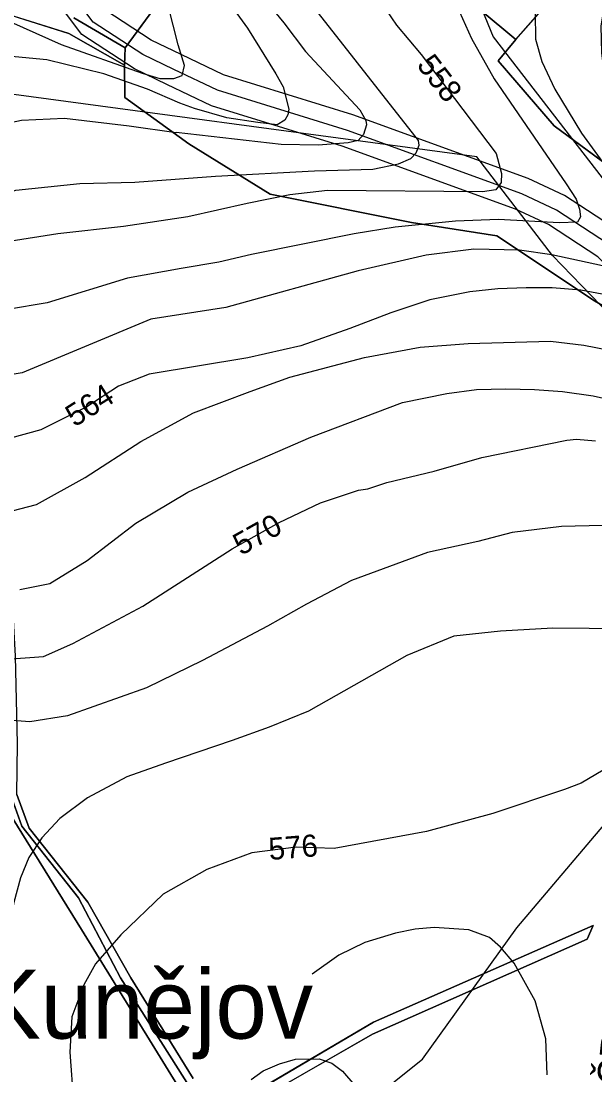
# Model space of a CAD drawing. Extents: x -709418 to -703832, y -1161719 to -1157826.
# Drawn here: x -707457.4 to -707249.8, y -1159514.6 to -1159133.3 of the extents above; entities that cross this region are included whole.
import ezdxf

# ---------------------------------------------------------------- set-up
doc = ezdxf.new("R2010")
doc.units = 0
for name, color, linetype in [('102_obvod PÚ', 7, 'Continuous'), ('104_název KÚ', 7, 'Continuous'), ('120_vrstevnice hlavní', 7, 'Continuous'), ('121_vrstevnice hlavní_popis', 7, 'Continuous'), ('122_vrstevnice základní', 7, 'Continuous'), ('124_vrstevnice doplňková', 7, 'Continuous'), ('206_TTP_KN', 7, 'Continuous'), ('207_lesní pozemek_KN', 7, 'Continuous'), ('210_ostatní plocha_KN', 7, 'Continuous'), ('501_vodní tok', 7, 'Continuous'), ('502_vodní tok_popis', 7, 'Continuous'), ('514 odvodnění - LPIS', 7, 'Continuous'), ('735_OP sítí TI', 7, 'Continuous')]:
    doc.layers.add(name, color=color, linetype=linetype)

msp = doc.modelspace()

# ---------------------------------------------------------------- linework, layer by layer
at = {"layer": '102_obvod PÚ'}
for points in [[(-707163.88, -1159107.46), (-707141.26, -1159153.59), (-707089.94, -1159239.07), (-707132.85, -1159283.71), (-707125, -1159296.84), (-707101.06, -1159351.57), (-707124.48, -1159365.16), (-707148.94, -1159333.63), (-707158.47, -1159315.9), (-707167.56, -1159302.38), (-707196, -1159276.9), (-707221.11, -1159251.31), (-707234.26, -1159225.46), (-707237.4, -1159191.19), (-707264.49, -1159171.23), (-707284.79, -1159147.72)], [(-707284.79, -1159147.72), (-707264.49, -1159171.23), (-707237.4, -1159191.19), (-707234.26, -1159225.46), (-707221.11, -1159251.31), (-707196, -1159276.9), (-707167.56, -1159302.38), (-707158.47, -1159315.9), (-707148.94, -1159333.63), (-707124.48, -1159365.16), (-707101.06, -1159351.57), (-707125, -1159296.84), (-707132.85, -1159283.71), (-707089.94, -1159239.07), (-707141.26, -1159153.59), (-707163.88, -1159107.46)], [(-707284.79, -1159147.72), (-707278.34, -1159139.92), (-707256.39, -1159114.97)], [(-707256.39, -1159114.97), (-707278.34, -1159139.92), (-707284.79, -1159147.72)]]:
    msp.add_lwpolyline(points, dxfattribs=at)
at = {"layer": '120_vrstevnice hlavní'}
for points in [[(-707503.73, -1159120.31), (-707497.44, -1159120.88), (-707491.03, -1159121.99), (-707474.03, -1159127.85), (-707442.81, -1159141.78), (-707413.54, -1159152.09), (-707407.13, -1159154.05), (-707402.12, -1159154.05), (-707399.05, -1159152.93), (-707398.21, -1159149.31), (-707400.58, -1159141.88), (-707406.01, -1159120.45), (-707418.15, -1159069.02), (-707418.72, -1159063.88), (-707418.44, -1159058.73), (-707415.44, -1159043.3), (-707413.72, -1159038.16), (-707408.87, -1159027.59), (-707403.15, -1159016.73), (-707392.01, -1158999.44)], [(-707298.72, -1159129.88), (-707294.43, -1159139.59), (-707286.15, -1159154.17), (-707260.11, -1159192.16), (-707256.48, -1159197.74), (-707255.37, -1159201.36), (-707255, -1159204.17), (-707256, -1159206.03), (-707262.72, -1159206.31), (-707284.63, -1159205.12)], [(-707284.63, -1159205.12), (-707300.16, -1159205.74), (-707322.05, -1159207.86), (-707336.87, -1159210.31), (-707373.99, -1159217.78), (-707385.87, -1159220.56), (-707399.49, -1159222.83), (-707418.81, -1159226.34), (-707447.92, -1159235.2), (-707462.22, -1159237.65), (-707479.11, -1159238.5), (-707495.49, -1159237.32), (-707505.1, -1159234.77)], [(-707460.82, -1159364.05), (-707449.3, -1159363.17), (-707438.65, -1159358.5), (-707413.31, -1159344.96), (-707381.04, -1159324.26), (-707364.04, -1159314.77), (-707349.01, -1159307.6), (-707335.29, -1159303.03), (-707331.86, -1159302.6), (-707325.01, -1159300.31), (-707307.86, -1159296.17), (-707290.72, -1159291.17), (-707259.86, -1159284.89), (-707256.43, -1159284.6), (-707249.58, -1159285.17)]]:
    msp.add_lwpolyline(points, dxfattribs=at)
at = {"layer": '122_vrstevnice základní'}
for points in [[(-707391.15, -1159114.16), (-707375.44, -1159135.88), (-707365.15, -1159152.31), (-707362.58, -1159157.02), (-707360.44, -1159165.17), (-707360.86, -1159167.15), (-707361.98, -1159169.1), (-707364.77, -1159170.77), (-707371.73, -1159169.93), (-707382.88, -1159168.26), (-707394.59, -1159164.92)], [(-707511.84, -1159203.25), (-707496.28, -1159204.6), (-707484.6, -1159202.45), (-707474.25, -1159199.32), (-707459.25, -1159194.46), (-707436.09, -1159192.11), (-707416.24, -1159191.55), (-707387.08, -1159189.42), (-707351.25, -1159187.42), (-707330.07, -1159186.87), (-707320.87, -1159184.92), (-707316.41, -1159182.96), (-707314.46, -1159181.01), (-707313.29, -1159178.17), (-707313.58, -1159176.45), (-707357.72, -1159120.16)], [(-707368.01, -1159127.02), (-707362.29, -1159133.88), (-707354.44, -1159144.31), (-707334.8, -1159165.4), (-707332.61, -1159169.21), (-707332.44, -1159170.88), (-707333.44, -1159174.31), (-707335.36, -1159176.55), (-707338.98, -1159177.39), (-707349.85, -1159178.23), (-707363.23, -1159177.95), (-707401.31, -1159173.62)], [(-707327.01, -1159126.74), (-707321.58, -1159134.74), (-707312.58, -1159145.31)], [(-707271.43, -1159130.45), (-707271.29, -1159139.88), (-707269, -1159147.88), (-707264.29, -1159157.88), (-707254.57, -1159173.88), (-707244, -1159188.45), (-707237, -1159196.88), (-707232.43, -1159203.6), (-707228, -1159211.6), (-707227.57, -1159215.6), (-707229.29, -1159221.03), (-707231.86, -1159223.45), (-707237, -1159224.03), (-707265.3, -1159217.9), (-707277.07, -1159216.13)], [(-707246.43, -1159127.88), (-707247.57, -1159135.02), (-707247.43, -1159144.74), (-707245.72, -1159158.45), (-707243.86, -1159164.45), (-707235.29, -1159180.45), (-707214, -1159211.03), (-707208.86, -1159219.88), (-707206.86, -1159225.88), (-707206.43, -1159229.31), (-707207.86, -1159233.88), (-707208.72, -1159235.03), (-707214.14, -1159238.74), (-707217.29, -1159239.88), (-707219.57, -1159239.6), (-707239.37, -1159233.52), (-707254.88, -1159230.62)], [(-707394.59, -1159164.92), (-707399.89, -1159162.97), (-707411.59, -1159157.95), (-707427.48, -1159152.37), (-707448.1, -1159147.36), (-707464.55, -1159145.69)], [(-707312.58, -1159145.31), (-707285.43, -1159181.17), (-707283.58, -1159188.45), (-707283.72, -1159191.74), (-707285.58, -1159194.31), (-707290.43, -1159195.02), (-707346.51, -1159194.53)], [(-707655.03, -1159174.45), (-707652.07, -1159196.69), (-707647.8, -1159218), (-707643.54, -1159225.67), (-707639.22, -1159226.87), (-707635.78, -1159225.14), (-707630.79, -1159213.91), (-707620.88, -1159199.02), (-707611.02, -1159188.74), (-707599.88, -1159181.45), (-707586.45, -1159175.31), (-707569.04, -1159173.98), (-707552.12, -1159175.15), (-707532.43, -1159177.87), (-707521.07, -1159179.68), (-707510.02, -1159180.52), (-707499.49, -1159179.46), (-707480.85, -1159174.24), (-707457.21, -1159169.18), (-707441.67, -1159168.46), (-707418.32, -1159171.23), (-707401.31, -1159173.62)], [(-707346.51, -1159194.53), (-707360.19, -1159196.12), (-707375.54, -1159199.26), (-707397.04, -1159204.11), (-707420.31, -1159207.62), (-707444.11, -1159210.28), (-707461.69, -1159213.08), (-707475.66, -1159215.52), (-707486.18, -1159216.06), (-707496.87, -1159216.26), (-707516.83, -1159214.75), (-707544.44, -1159209.64), (-707560.21, -1159207.46), (-707581.25, -1159205.95), (-707588.84, -1159205.97), (-707594.88, -1159207.19), (-707601.6, -1159209.45), (-707609, -1159214.64), (-707614.31, -1159219.74), (-707618.73, -1159230.17), (-707625.65, -1159258.9), (-707633.34, -1159289.79), (-707636.78, -1159295.14), (-707640.91, -1159296.88)], [(-707277.07, -1159216.13), (-707293.61, -1159215.82), (-707310.84, -1159217.93), (-707335.46, -1159223.67), (-707383.3, -1159236.88), (-707410.44, -1159241.17), (-707457.01, -1159260.6), (-707470, -1159262.75)], [(-707254.88, -1159230.62), (-707265.21, -1159229.79), (-707274.68, -1159229.81), (-707284.84, -1159230.18), (-707294.99, -1159231.23), (-707309.48, -1159234.12), (-707323.59, -1159238.8), (-707338.38, -1159244.51), (-707356.1, -1159250.75), (-707375.35, -1159255.2), (-707411.06, -1159261.11), (-707422.07, -1159265.44), (-707433.59, -1159272.86), (-707450.17, -1159281.24), (-707461.19, -1159284.19)], [(-707463.34, -1159311.21), (-707451.82, -1159308.26), (-707434.18, -1159298.48), (-707414.08, -1159285.36), (-707395, -1159274.99), (-707374.52, -1159267.34), (-707360.08, -1159262.15), (-707333.09, -1159254.98), (-707312.96, -1159251.32), (-707295.58, -1159249.9), (-707265.84, -1159249.07), (-707253.79, -1159250.6), (-707239.5, -1159253.32)], [(-707457.82, -1159339.02), (-707446.99, -1159336.76), (-707433.42, -1159328.47), (-707415.9, -1159315.02), (-707397.06, -1159303.7), (-707379.19, -1159295.4), (-707352.56, -1159283.88), (-707319.39, -1159271.25), (-707303.28, -1159268.02), (-707292.61, -1159266.62), (-707281.95, -1159266.42), (-707271.63, -1159266.57), (-707261.45, -1159267.36), (-707250.44, -1159268.88), (-707239.08, -1159271.44)], [(-707246.89, -1159315.83), (-707261.84, -1159316.2), (-707279.7, -1159318.3), (-707292.07, -1159321.6), (-707310.27, -1159325.59), (-707337.84, -1159335.71), (-707354.15, -1159344.34), (-707368.22, -1159352.28), (-707391.68, -1159364.67), (-707411.93, -1159374.51), (-707440.6, -1159384.64), (-707454.17, -1159386.9), (-707468.27, -1159385.73)], [(-707225.57, -1159353.32), (-707265, -1159353.03), (-707283.86, -1159354.03), (-707300.74, -1159355.89), (-707317.86, -1159362.81), (-707353.36, -1159383.06), (-707367.6, -1159388.75), (-707380.99, -1159393.59), (-707405.15, -1159401.79), (-707419.05, -1159406.81), (-707433.28, -1159414.39), (-707443.4, -1159421.8), (-707449.91, -1159428.85), (-707454.53, -1159435.91), (-707457.6, -1159443.3), (-707459.99, -1159452.23), (-707462.81, -1159465.27), (-707465.35, -1159480.21), (-707466.36, -1159490)], [(-707246.72, -1159404.32), (-707254.72, -1159409.03), (-707260.72, -1159411.32), (-707286.72, -1159420.04), (-707310.72, -1159426.61), (-707344.15, -1159432.75), (-707357.87, -1159432.18), (-707373.87, -1159434.32), (-707390.15, -1159440.32), (-707406.01, -1159449.18), (-707421.3, -1159463.89), (-707430.43, -1159474.5), (-707434.66, -1159482.01), (-707438.96, -1159493.61)], [(-707438.96, -1159493.61), (-707439.69, -1159506.44), (-707438.45, -1159524.46), (-707436.28, -1159539.49), (-707431.06, -1159571.92), (-707429.7, -1159588.78), (-707431.91, -1159600.8), (-707435.66, -1159612.82), (-707440.78, -1159623.82), (-707448.07, -1159632.74), (-707456.3, -1159637.91), (-707464.87, -1159641.36), (-707471.73, -1159642.06)], [(-707374.11, -1159516.34), (-707369.73, -1159513.13), (-707363.88, -1159510.62), (-707358.03, -1159508.95), (-707349.52, -1159508.86), (-707344.94, -1159510.45), (-707341.13, -1159513.26), (-707336.56, -1159518.43)]]:
    msp.add_lwpolyline(points, dxfattribs=at)
msp.add_open_spline([(-707438.96, -1159493.61), (-707438.96, -1159493.61)], degree=1, dxfattribs=at)
at = {"layer": '124_vrstevnice doplňková'}
msp.add_lwpolyline([(-707266.98, -1159514.65), (-707267.52, -1159501.55), (-707271.43, -1159487.83), (-707279, -1159474.18), (-707283.86, -1159468.47), (-707287.86, -1159464.89), (-707295.37, -1159462.1), (-707307.97, -1159461.28), (-707314.73, -1159461.87), (-707321.86, -1159463.32), (-707333.01, -1159466.75), (-707342.44, -1159471.32), (-707352.01, -1159478.18)], dxfattribs=at)
msp.add_open_spline([(-707266.98, -1159514.65), (-707266.98, -1159514.65)], degree=1, dxfattribs=at)
at = {"layer": '206_TTP_KN'}
for p, q in [((-707395.02, -1159109.23), (-707419.71, -1159142.98)), ((-707440.09, -1159137.73), (-707470.01, -1159128.4)), ((-707419.71, -1159142.98), (-707438.29, -1159132.08)), ((-707438.29, -1159132.08), (-707419.71, -1159142.98)), ((-707419.92, -1159149.19), (-707440.09, -1159137.73)), ((-707419.71, -1159142.98), (-707419.92, -1159149.19)), ((-707463.98, -1159416.04), (-707435.49, -1159462.05)), ((-707435.49, -1159462.05), (-707417.26, -1159491.56)), ((-707417.26, -1159491.56), (-707388.09, -1159538.96))]:
    msp.add_line(p, q, dxfattribs=at)
for points in [[(-707256.39, -1159114.97), (-707278.34, -1159139.92), (-707304.89, -1159117.79)], [(-707470.01, -1159128.4), (-707440.09, -1159137.73), (-707419.92, -1159149.19), (-707419.85, -1159160.97), (-707396.66, -1159177.74), (-707367.26, -1159195.86), (-707316.09, -1159206.21), (-707285.26, -1159210.99), (-707249.87, -1159234.47), (-707221.11, -1159251.31), (-707196, -1159276.9), (-707167.56, -1159302.38), (-707158.47, -1159315.9), (-707148.94, -1159333.63), (-707124.48, -1159365.16), (-707101.06, -1159351.57), (-707125, -1159296.84), (-707132.85, -1159283.71), (-707089.94, -1159239.07), (-707141.26, -1159153.59), (-707153.99, -1159126.87)], [(-707395.09, -1159515.89), (-707406.08, -1159498.23), (-707417.67, -1159479.54), (-707433.26, -1159452.17), (-707454.4, -1159425.36), (-707458.9, -1159413.15), (-707458.69, -1159394.67), (-707459.33, -1159363.06), (-707460.95, -1159334.64), (-707465.91, -1159327.4), (-707472.65, -1159311.7), (-707488.57, -1159274.95), (-707495.63, -1159247.97), (-707504.28, -1159210.13), (-707512.35, -1159189.94), (-707518.47, -1159163.38), (-707539.45, -1159136.22), (-707565.99, -1159137.76)], [(-707372.11, -1159523.96), (-707330.21, -1159499.87), (-707252.5, -1159465.55), (-707250.43, -1159460.62), (-707329.85, -1159495.59), (-707386.67, -1159529.02)]]:
    msp.add_lwpolyline(points, dxfattribs=at)
at = {"layer": '207_lesní pozemek_KN'}
for p, q in [((-707278.34, -1159139.92), (-707256.39, -1159114.97)), ((-707284.79, -1159147.72), (-707278.34, -1159139.92)), ((-707264.49, -1159171.23), (-707284.79, -1159147.72)), ((-707237.4, -1159191.19), (-707264.49, -1159171.23))]:
    msp.add_line(p, q, dxfattribs=at)
at = {"layer": '210_ostatní plocha_KN'}
for p, q in [((-707457.1, -1159424.64), (-707462.51, -1159409.47)), ((-707462.51, -1159409.47), (-707457.1, -1159424.64)), ((-707458.9, -1159413.15), (-707454.4, -1159425.36)), ((-707435.49, -1159462.05), (-707463.98, -1159416.04)), ((-707436.62, -1159450.62), (-707457.1, -1159424.64)), ((-707457.1, -1159424.64), (-707436.62, -1159450.62)), ((-707454.4, -1159425.36), (-707433.26, -1159452.17)), ((-707421.35, -1159479.52), (-707436.62, -1159450.62)), ((-707436.62, -1159450.62), (-707421.35, -1159479.52)), ((-707433.26, -1159452.17), (-707417.67, -1159479.54)), ((-707417.26, -1159491.56), (-707435.49, -1159462.05)), ((-707329.85, -1159495.59), (-707250.43, -1159460.62)), ((-707250.43, -1159460.62), (-707252.5, -1159465.55)), ((-707252.5, -1159465.55), (-707330.21, -1159499.87)), ((-707388.66, -1159531.11), (-707421.35, -1159479.52)), ((-707421.35, -1159479.52), (-707388.66, -1159531.11)), ((-707417.67, -1159479.54), (-707406.08, -1159498.23)), ((-707388.09, -1159538.96), (-707417.26, -1159491.56)), ((-707386.67, -1159529.02), (-707329.85, -1159495.59)), ((-707406.08, -1159498.23), (-707395.09, -1159515.89)), ((-707330.21, -1159499.87), (-707372.11, -1159523.96))]:
    msp.add_line(p, q, dxfattribs=at)
for points in [[(-707419.92, -1159149.19), (-707419.71, -1159142.98), (-707395.02, -1159109.23)], [(-707304.89, -1159117.79), (-707278.34, -1159139.92), (-707284.79, -1159147.72), (-707264.49, -1159171.23), (-707237.4, -1159191.19), (-707234.26, -1159225.46), (-707221.11, -1159251.31), (-707249.87, -1159234.47), (-707285.26, -1159210.99), (-707316.09, -1159206.21), (-707367.26, -1159195.86), (-707396.66, -1159177.74), (-707419.85, -1159160.97), (-707419.92, -1159149.19)]]:
    msp.add_lwpolyline(points, dxfattribs=at)
at = {"layer": '501_vodní tok'}
msp.add_lwpolyline([(-707220.89, -1159520.28), (-707152.09, -1159441.77), (-707138.44, -1159422.37), (-707134.12, -1159416.24), (-707119.42, -1159388.85), (-707117.71, -1159382), (-707116.4, -1159377.18), (-707124.99, -1159333.5), (-707130.84, -1159318.95), (-707138.81, -1159308.8), (-707150.39, -1159296.87), (-707183.24, -1159267.49), (-707228.62, -1159230.63), (-707244.82, -1159213.95), (-707263.65, -1159201.68), (-707276.2, -1159195.83), (-707339.26, -1159172.87), (-707386.33, -1159158.32), (-707402.06, -1159150.83), (-707413.32, -1159145.37), (-707431.27, -1159133.64), (-707440.11, -1159121.8)], dxfattribs=at)
at = {"layer": '514 odvodnění - LPIS'}
for points in [[(-707027.07, -1159697.45), (-707188.93, -1159777.54), (-707224.81, -1159766.62), (-707366.22, -1159601.86), (-707359.1, -1159546.42), (-707312.11, -1159509), (-707278.01, -1159461.46), (-707213.69, -1159385.57), (-707204.36, -1159332.63), (-707223.13, -1159261.51), (-707265.16, -1159218.13), (-707292.46, -1159182.37), (-707478.88, -1159157.27), (-707497.47, -1159147.65), (-707457.12, -1159066.36)], [(-707303.87, -1159096.76), (-707286.56, -1159139.02), (-707240.99, -1159197.93), (-707125.22, -1159296.13), (-707070.39, -1159365.62), (-707048.97, -1159377.37), (-707017.4, -1159372.65)]]:
    msp.add_lwpolyline(points, dxfattribs=at)
at = {"layer": '735_OP sítí TI'}
for points in [[(-707224.95, -1159515.82), (-707156.82, -1159438.06), (-707143.34, -1159418.92), (-707139.23, -1159413.08), (-707125.06, -1159386.67), (-707123.52, -1159380.49), (-707122.56, -1159376.96), (-707130.77, -1159335.21), (-707136.08, -1159321.99), (-707143.33, -1159312.76), (-707154.55, -1159301.2), (-707187.13, -1159272.06), (-707232.68, -1159235.06), (-707248.66, -1159218.61), (-707266.57, -1159206.94), (-707278.5, -1159201.38), (-707341.17, -1159178.55), (-707388.52, -1159163.92), (-707404.66, -1159156.24), (-707416.29, -1159150.6), (-707435.44, -1159138.08), (-707445.29, -1159124.89)], [(-707112.06, -1159368.15), (-707119.21, -1159331.78), (-707125.59, -1159315.92), (-707134.29, -1159304.85), (-707146.23, -1159292.54), (-707179.35, -1159262.92), (-707224.56, -1159226.19), (-707240.98, -1159209.29), (-707260.73, -1159196.42), (-707273.91, -1159190.29), (-707337.34, -1159167.18), (-707384.15, -1159152.71), (-707399.46, -1159145.42), (-707410.36, -1159140.14), (-707427.1, -1159129.19)]]:
    msp.add_lwpolyline(points, dxfattribs=at)

# ---------------------------------------------------------------- texts
at = {"layer": '104_název KÚ'}
msp.add_text('k. ú. Kunějov', height=25, dxfattribs=at).set_placement((-707545, -1159501.5))
at = {"layer": '121_vrstevnice hlavní_popis'}
for s, rotation, p in [('558', 307.6248, (-707314.49, -1159149.24)), ('564', 32.4849, (-707438, -1159280.39)), ('570', 29.177, (-707377.78, -1159326.86)), ('576', 4.5835, (-707367.5, -1159436.89))]:
    msp.add_text(s, height=8, rotation=rotation, dxfattribs=at).set_placement(p)
at = {"layer": '502_vodní tok_popis'}
msp.add_text('Kunějovský potok (Lesy ČR, s.p.)', height=10, rotation=83.7769, dxfattribs=at).set_placement((-707254.98, -1159663.1))

doc.saveas('drawing.dxf')
